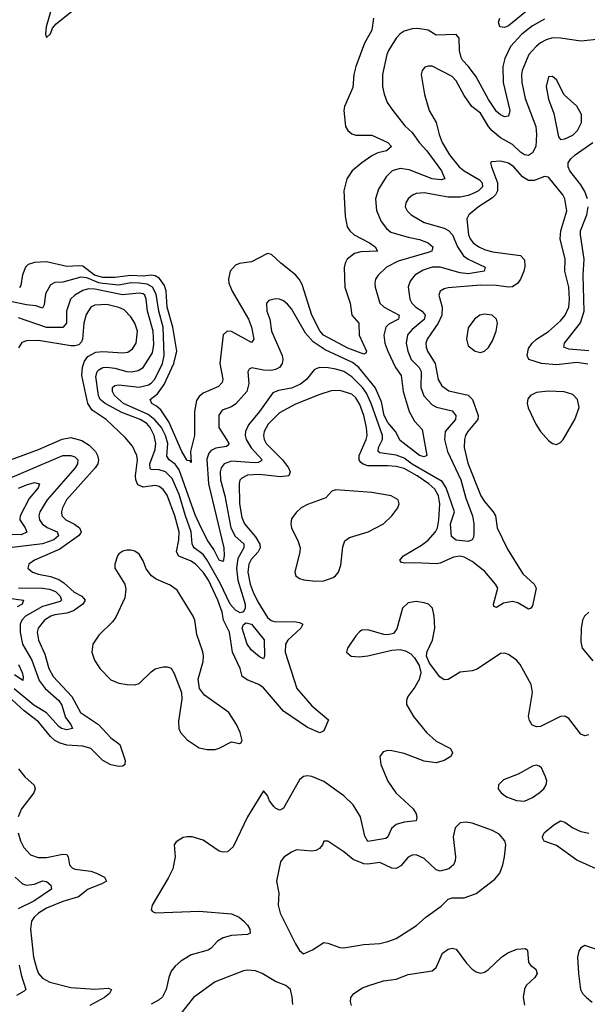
# Model space of a CAD drawing. Header units: inches. Extents: x 1843162 to 1959474, y 907081 to 1016326.
# Tile 631 of 656: x 1953176 to 1956003, y 984456 to 989363. Entities that reach past the tile are written whole.
import ezdxf

# ---------------------------------------------------------------- set-up
doc = ezdxf.new("R2010")
doc.units = ezdxf.units.IN
doc.header["$MEASUREMENT"] = 0
doc.layers.add('B9958', color=7, linetype='Continuous')

msp = doc.modelspace()

# ---------------------------------------------------------------- linework, layer by layer
at = {"layer": 'B9958', "color": 5}
for points, elevation in [([(1953336.9, 989430), (1953307.3, 989327.3), (1953304.4, 989290), (1953310, 989274), (1953330, 989293), (1953339.9, 989320.1), (1953357.8, 989342.2), (1953441.7, 989410)], 420), ([(1955710, 989414.2), (1955610, 989333), (1955590, 989323.2), (1955567.8, 989327.8), (1955560.5, 989350), (1955567, 989370)], 420), ([(1955790, 989365.1), (1955730, 989331.4), (1955676, 989290), (1955619.8, 989230), (1955591.6, 989170), (1955581.3, 989130), (1955583.1, 989050), (1955616.2, 988910), (1955610, 988881.3), (1955590, 988879.4), (1955570, 988888.1), (1955550, 988905.8), (1955510, 988964.7), (1955450, 989077.5), (1955411.5, 989130), (1955381.3, 989161.3), (1955374, 989174), (1955366.1, 989210), (1955364, 989270), (1955350, 989289.6), (1955250, 989285.1), (1955210, 989309.8), (1955158.9, 989318.9), (1955130, 989317.4), (1955090, 989305), (1955070, 989292.8), (1955050, 989270.9), (1955012, 989210), (1955004.6, 989190), (1954982.8, 989090), (1954983.5, 989030), (1954991.5, 988991.5), (1955006.7, 988950), (1955033.6, 988910), (1955094.5, 988834.5), (1955130, 988800.6), (1955164.5, 988750), (1955202.7, 988710), (1955275.8, 988610), (1955293.7, 988570), (1955274.8, 988565.2), (1955230, 988569.6), (1955115.1, 988615.1), (1955070, 988621.1), (1955031.1, 988608.9), (1955000.8, 988579.2), (1954962.4, 988517.6), (1954947.1, 988470), (1954952.1, 988412.1), (1954976.5, 988356.5), (1955002.1, 988322.1), (1955024.6, 988304.6), (1955110, 988279.1), (1955167.3, 988267.3), (1955210.3, 988250), (1955232.9, 988230), (1955227.6, 988210), (1955215.9, 988204.1), (1955061.3, 988158.7), (1955002.8, 988130), (1954961.2, 988090), (1954948.4, 988070), (1954943.8, 988050), (1954945.6, 988030), (1954969.4, 987950), (1954991.1, 987930), (1955065.4, 987890), (1955061.6, 987870), (1955014.3, 987845.6), (1954998.9, 987830), (1954989.6, 987790), (1954994.1, 987750), (1955008.6, 987710), (1955048.1, 987630), (1955076.1, 987590), (1955086.2, 987510), (1955115.5, 987410), (1955142.2, 987362.2), (1955180.8, 987320.8), (1955203.8, 987190), (1955190, 987184.1), (1955166.2, 987190), (1955070, 987266.2), (1955047.7, 987310), (1955010, 987355.2), (1954990.5, 987390), (1954977.5, 987457.5), (1954945.4, 987530), (1954865.2, 987630), (1954833.8, 987653.8), (1954697.2, 987717.2), (1954636.6, 987756.6), (1954599.9, 987799.9), (1954530, 987921), (1954510, 987945.4), (1954490, 987961.3), (1954470, 987969.7), (1954450, 987971.2), (1954416, 987964), (1954405.3, 987950), (1954407, 987910), (1954422, 987870), (1954430.1, 987810), (1954482.5, 987690), (1954486.6, 987670), (1954483, 987650), (1954469, 987630), (1954450, 987619.1), (1954430, 987614.4), (1954390, 987615.5), (1954332.7, 987627.3), (1954319.3, 987620.7), (1954312.4, 987607.6), (1954317.3, 987550), (1954307.2, 987510), (1954252.5, 987447.5), (1954230, 987432.9), (1954184, 987416), (1954167.9, 987392.1), (1954167.8, 987330), (1954205.6, 987270), (1954216.6, 987250), (1954215.4, 987244.6), (1954205.1, 987234.9), (1954152.6, 987227.4), (1954130, 987216.1), (1954117.2, 987202.8), (1954107.1, 987172.9), (1954115.6, 987050), (1954192.2, 986730), (1954194.6, 986690), (1954190, 986662.9), (1954170, 986668.9), (1954142.5, 986722.5), (1954109.9, 986770), (1954070, 986852.5), (1954050, 986895), (1953970, 987119.4), (1953950, 987148.4), (1953920.4, 987170), (1953908.1, 987188.1), (1953912.8, 987250), (1953901.6, 987290), (1953881.4, 987330), (1953848.4, 987368.4), (1953815.1, 987395.1), (1953692.5, 987450), (1953648.5, 987490), (1953637.3, 987510), (1953637.7, 987530), (1953650, 987540.4), (1953670, 987542.5), (1953770, 987531.2), (1953816.7, 987543.3), (1953830, 987551.1), (1953848.4, 987571.6), (1953887.4, 987650), (1953895.1, 987690), (1953889.7, 987830), (1953868.4, 987910), (1953855.4, 987995.4), (1953837.5, 988030), (1953810, 988044.2), (1953770.3, 988050.3), (1953730, 988050.9), (1953670, 988040.1), (1953590, 988047.4), (1953570, 988051.4), (1953510, 988076.2), (1953480.2, 988079.8), (1953390, 988055.3), (1953350, 988052.9), (1953330, 988041.1), (1953303.5, 987996.5), (1953298.2, 987941.8), (1953290, 987925.2), (1953256.9, 987936.9), (1953210, 987941.4), (1953130, 987958.1)], 440), ([(1954937.8, 989370), (1954929.3, 989310), (1954893.6, 989246.4), (1954850.1, 989130), (1954839.8, 989090), (1954834.5, 989025.5), (1954793.7, 988930), (1954789.4, 988910), (1954799.1, 988830), (1954810.1, 988810.1), (1954830, 988793.2), (1954850, 988786.6), (1954930, 988786.7), (1955010, 988751.2), (1955027, 988730), (1955003, 988710), (1954960.1, 988699.9), (1954930, 988685), (1954879.7, 988650), (1954831.2, 988608.8), (1954804.5, 988570), (1954790.2, 988510), (1954796.2, 988383.8), (1954807.2, 988330), (1954819.4, 988310), (1954841.5, 988290), (1954917.7, 988250), (1954945.7, 988230), (1954957.1, 988210), (1954874.1, 988205.9), (1954843.1, 988196.9), (1954806.3, 988170), (1954796.1, 988150), (1954792, 988128), (1954794.6, 988030), (1954822.3, 987950), (1954829.4, 987890), (1954865, 987850), (1954866.2, 987790), (1954902.2, 987710), (1954899.8, 987700.2), (1954890, 987695.6), (1954810, 987726.1), (1954688.9, 987790), (1954670, 987811.9), (1954631.2, 987890), (1954582.3, 988042.3), (1954568.3, 988070), (1954550, 988091.6), (1954475.7, 988150), (1954430, 988192.3), (1954410, 988196.8), (1954330, 988156.3), (1954270, 988147.1), (1954250, 988138.8), (1954223.8, 988110), (1954215.8, 988070), (1954217.8, 988050), (1954234, 988010), (1954315, 987870), (1954330.1, 987829.9), (1954342, 987770), (1954330, 987753.5), (1954230, 987808.6), (1954209.6, 987810.4), (1954190, 987792.4), (1954171.9, 987650), (1954188, 987572), (1954185, 987555), (1954166.1, 987533.9), (1954090, 987501.6), (1954070, 987485), (1954055.8, 987464.2), (1954045.8, 987410), (1954046.7, 987290), (1954027.3, 987210), (1954030, 987155.3), (1954024.8, 987164.8), (1954010, 987166), (1953983, 987210), (1953918.7, 987358.7), (1953877.9, 987417.9), (1953857.1, 987437.1), (1953833.8, 987450), (1953826.2, 987470), (1953862.2, 987497.8), (1953894.8, 987545.2), (1953943.5, 987650), (1953958, 987710), (1953939.3, 987830), (1953910, 987930), (1953905.8, 988010), (1953897.6, 988037.6), (1953872.9, 988072.9), (1953850, 988086.7), (1953830, 988090.2), (1953790, 988084.8), (1953730, 988087.3), (1953650, 988078.3), (1953590, 988078.2), (1953549, 988090), (1953490, 988134), (1953470, 988136.7), (1953410, 988132.2), (1953310, 988156.2), (1953250, 988152.7), (1953218, 988142), (1953204.2, 988130), (1953190, 988091.8), (1953182, 988038), (1953174.1, 988025.9)], 420), ([(1956050, 989263.5), (1955970, 989255), (1955870, 989270.9), (1955830, 989272.2), (1955797.6, 989262.4), (1955770, 989247.8), (1955747.2, 989230), (1955711.4, 989190), (1955678.9, 989110), (1955675.1, 989090), (1955676.6, 989050), (1955693.4, 988970), (1955747, 988830), (1955750.1, 988789.9), (1955745.8, 988730), (1955730, 988699.8), (1955710, 988686.3), (1955690, 988689.9), (1955670, 988701.9), (1955630, 988740.2), (1955570, 988773.3), (1955528.3, 988808.3), (1955509.9, 988829.9), (1955470, 988896.8), (1955427.3, 988930), (1955390, 988985), (1955350, 989057.7), (1955330, 989080.2), (1955230, 989130.8), (1955210, 989131.9), (1955194, 989126), (1955179.5, 989110), (1955176, 989090), (1955191.2, 988990), (1955215.9, 988910), (1955250.8, 988850), (1955264.7, 988790), (1955280.1, 988750), (1955315.6, 988690), (1955364.2, 988630), (1955389.5, 988610), (1955465.2, 988565.2), (1955479, 988550), (1955480.3, 988530), (1955461.4, 988510), (1955440.5, 988499.5), (1955410, 988486.7), (1955370, 988477.5), (1955310, 988477.7), (1955190, 988500.2), (1955150, 988496.5), (1955131.7, 988488.3), (1955110.3, 988470), (1955098.5, 988450), (1955095.3, 988430), (1955105.3, 988410), (1955126.3, 988390), (1955190, 988352), (1955290, 988323), (1955312.1, 988312.1), (1955330.7, 988290.7), (1955355.5, 988230), (1955386.4, 988186.4), (1955410, 988169.6), (1955493.4, 988130), (1955488.7, 988110), (1955410, 988096.7), (1955370, 988100.8), (1955270.2, 988130.2), (1955230.5, 988129.5), (1955185, 988115), (1955143, 988090), (1955120.1, 988059.9), (1955111, 988031), (1955119.5, 987970), (1955129.5, 987950), (1955149.5, 987930), (1955179.8, 987910), (1955194.9, 987890), (1955190, 987868.8), (1955130, 987819.6), (1955107.9, 987792.1), (1955100.9, 987750), (1955109.2, 987710), (1955125.7, 987670), (1955166, 987630), (1955175.1, 987610), (1955172.9, 987530), (1955188, 987488), (1955230, 987442.8), (1955252, 987432), (1955330, 987413.9), (1955347.4, 987390), (1955346, 987370), (1955295.3, 987310), (1955291.6, 987270), (1955307.1, 987210), (1955373.1, 987070), (1955397.4, 986977.4), (1955430.5, 986890.5), (1955437.9, 986850), (1955437.7, 986802.3), (1955435.7, 986784.3), (1955428.5, 986770), (1955410, 986762.7), (1955349.5, 986769.5), (1955327.1, 986787.2), (1955322, 986850), (1955340.9, 986910), (1955300.6, 987030), (1955280.6, 987060.6), (1955130, 987147.8), (1955090, 987176.7), (1955050, 987191.7), (1954970, 987204.1), (1954961.4, 987210), (1954963.4, 987230), (1954982.2, 987270), (1954983.4, 987290), (1954927, 987450), (1954902.3, 987502.3), (1954882.3, 987530), (1954830, 987583.7), (1954790, 987609.5), (1954750, 987621.8), (1954712.9, 987627.1), (1954671.4, 987628.6), (1954655.6, 987624.4), (1954642.7, 987617.3), (1954604.6, 987570), (1954574.1, 987545.9), (1954530, 987525.6), (1954465.1, 987514.9), (1954437, 987503), (1954370.1, 987410), (1954315.6, 987344.4), (1954300.3, 987310), (1954298.9, 987290), (1954303.8, 987270), (1954328.7, 987228.7), (1954383.2, 987170), (1954377.2, 987162.8), (1954364.1, 987155.9), (1954346, 987154), (1954230, 987163.1), (1954193.5, 987150), (1954179.4, 987130), (1954174.2, 987110), (1954176.6, 987070), (1954198, 986990), (1954226.6, 986830), (1954249.3, 986789.3), (1954292.7, 986750), (1954292.8, 986730), (1954261.8, 986678.2), (1954255.4, 986630), (1954261.6, 986570), (1954298.4, 986450), (1954298, 986430), (1954290, 986412.2), (1954273.6, 986406.4), (1954250, 986420.1), (1954224.6, 986450), (1954175, 986555), (1954110, 986669.5), (1954090, 986697.9), (1954045.3, 986730), (1954039.1, 986739.1), (1954034, 986750), (1954030.2, 986810), (1954001, 986890), (1953970, 986997), (1953935.6, 987075.6), (1953902.6, 987110), (1953870, 987119), (1953830, 987121.8), (1953826.1, 987126.1), (1953824.5, 987150), (1953850, 987221.3), (1953854.3, 987250), (1953844.9, 987290), (1953826.3, 987330), (1953808.6, 987350), (1953776.6, 987370), (1953685.3, 987405.3), (1953600.7, 987450), (1953577.3, 987470), (1953567.6, 987490), (1953555.1, 987584.9), (1953562.2, 987610), (1953570, 987618.2), (1953590, 987628.7), (1953610, 987631.4), (1953650, 987626.1), (1953710, 987610.1), (1953731.9, 987608.1), (1953766.3, 987613.7), (1953790.3, 987629.7), (1953837.9, 987702.1), (1953844.4, 987744.4), (1953840.7, 987810), (1953812.2, 987910), (1953806.5, 987970), (1953798.3, 987990), (1953790, 987997.1), (1953770, 988000.3), (1953688.5, 987991.5), (1953550, 988019.4), (1953519.2, 988020.8), (1953490, 988013.6), (1953450, 987990.5), (1953428.9, 987970), (1953409.6, 987910), (1953408.6, 987850), (1953390, 987829), (1953309.4, 987829.4), (1953170, 987877.2)], 460), ([(1956003.4, 988470), (1955990, 988506.2), (1955970, 988540.6), (1955915.3, 988610), (1955906.8, 988630), (1955907.9, 988650), (1955920.2, 988670), (1955941.6, 988690), (1956029.9, 988750)], 460), ([(1956005.3, 987645.3), (1955950, 987654.9), (1955850, 987642.7), (1955774, 987650), (1955710.9, 987670), (1955702.8, 987690), (1955710, 987724.6), (1955727.5, 987750), (1955750, 987770.1), (1955810, 987809.6), (1955870, 987862.6), (1955892.8, 987890), (1955909.9, 987930), (1955913.8, 987970), (1955910, 988029.3), (1955891.4, 988110), (1955892.6, 988170), (1955868.2, 988270), (1955871.5, 988310), (1955900.4, 988410), (1955890.8, 988470), (1955880.3, 988490), (1955810, 988577.7), (1955790, 988581.2), (1955738.1, 988561.9), (1955710, 988561.1), (1955679.2, 988579.2), (1955636.1, 988630), (1955610, 988648.3), (1955570, 988657.8), (1955524.9, 988655.1), (1955520.5, 988650), (1955525.2, 988630), (1955556.2, 988550), (1955555.7, 988510), (1955545.4, 988490), (1955530, 988475.2), (1955460.2, 988430), (1955412.9, 988390), (1955402.3, 988370), (1955411.8, 988290), (1955419.4, 988270), (1955435, 988250), (1955462.3, 988230), (1955490, 988216.9), (1955530, 988205.2), (1955670, 988188.1), (1955690, 988165.5), (1955692.3, 988132.3), (1955687.2, 988110), (1955670.5, 988070), (1955656.9, 988050), (1955630, 988032), (1955610, 988029.9), (1955550, 988038.7), (1955470, 988040.2), (1955310, 988025.9), (1955290, 988022), (1955270.2, 988010), (1955263.2, 987990), (1955279.9, 987930), (1955278.3, 987890), (1955260.3, 987850), (1955205.5, 987770), (1955199.2, 987750), (1955199.4, 987730), (1955207, 987710), (1955244.5, 987650), (1955260.1, 987570), (1955277.9, 987537.9), (1955313.5, 987513.5), (1955410, 987491.2), (1955431.3, 987470), (1955459.8, 987390), (1955457.8, 987370), (1955407.9, 987310), (1955395.8, 987290), (1955390.6, 987270), (1955388.7, 987230), (1955408, 987151.9), (1955472.3, 986990), (1955490, 986960.9), (1955534.4, 986910), (1955545.9, 986890), (1955553.7, 986830), (1955604.5, 986724.5), (1955680.8, 986600.8), (1955737.6, 986550), (1955748.5, 986530), (1955730, 986442), (1955721, 986430), (1955710, 986424.5), (1955655.9, 986455.9), (1955630, 986462.9), (1955585.9, 986454.1), (1955550, 986433.3), (1955538, 986438), (1955535.8, 986450), (1955557.6, 986530), (1955546.3, 986550), (1955492.9, 986612.9), (1955430, 986661.8), (1955390, 986683.7), (1955370, 986688.4), (1955336, 986684), (1955270, 986654.6), (1955249.6, 986650.3), (1955143.6, 986656.4), (1955093.7, 986653.7), (1955077.4, 986657.4), (1955070, 986666), (1955068.7, 986670), (1955087.9, 986690), (1955176.8, 986743.2), (1955210, 986768.6), (1955247.1, 986810), (1955256.6, 986830), (1955263.4, 986870), (1955268.7, 986950), (1955261.8, 986990), (1955242.7, 987022.7), (1955213.1, 987050), (1955155.8, 987090), (1955090, 987125.9), (1955050, 987135.6), (1955010, 987139), (1954910, 987140.1), (1954886.9, 987146.9), (1954875.6, 987155.6), (1954866.9, 987170), (1954867.2, 987190), (1954900.7, 987270), (1954905.7, 987290), (1954903.7, 987330), (1954890.2, 987390), (1954870, 987445), (1954850, 987479), (1954830, 987496.6), (1954770, 987515.2), (1954727.3, 987512.7), (1954670, 987494.9), (1954550, 987447.1), (1954470, 987403.2), (1954412.9, 987347.1), (1954393.3, 987310), (1954389.6, 987290), (1954393.4, 987270), (1954403.8, 987250), (1954484.7, 987170), (1954514.6, 987130), (1954523.6, 987110), (1954516.5, 987090), (1954475.2, 987084.8), (1954370, 987095.3), (1954310, 987092.7), (1954281.6, 987078.4), (1954272.7, 987067.3), (1954268.7, 987051.3), (1954270.1, 986950), (1954281.7, 986881.7), (1954295.7, 986850), (1954350, 986785.8), (1954371.1, 986748.9), (1954372.8, 986730), (1954364.1, 986710), (1954328.2, 986671.8), (1954317.1, 986650), (1954311.3, 986608.7), (1954323.6, 986550), (1954337.9, 986510), (1954361.4, 986461.4), (1954410, 986382.7), (1954428.1, 986368.1), (1954450, 986361.6), (1954543.8, 986363.8), (1954570, 986359), (1954586, 986350), (1954576.3, 986330), (1954510.7, 986270), (1954499.8, 986250), (1954497.7, 986210), (1954556.8, 986030), (1954630, 985943.9), (1954713.1, 985873.1), (1954690, 985818.4), (1954670, 985808.4), (1954610, 985835.1), (1954490, 985917.4), (1954390, 986032.3), (1954367.2, 986050), (1954311.6, 986071.6), (1954283.9, 986090), (1954273.7, 986130), (1954235.2, 986210), (1954221.1, 986310), (1954190.8, 986370), (1954184.2, 986410), (1954163.1, 986470), (1954116.5, 986570), (1954089.6, 986610), (1954052.2, 986650), (1954030, 986663.7), (1953968.9, 986688.9), (1953956.1, 986710), (1953968.8, 986770), (1953969.9, 986810), (1953948.2, 986890), (1953910, 986992.7), (1953890, 987021.4), (1953870, 987036.2), (1953850, 987040.8), (1953790, 987032.5), (1953764.6, 987044.6), (1953754.7, 987070), (1953753.1, 987090), (1953761.8, 987170), (1953759.1, 987190), (1953737.9, 987237.8), (1953701.3, 987281.3), (1953606.1, 987370), (1953537.2, 987417.2), (1953515.6, 987450), (1953485.3, 987590), (1953488.2, 987631.8), (1953498.4, 987661.6), (1953515.4, 987684.6), (1953554.8, 987705.2), (1953590, 987708.6), (1953690, 987701.7), (1953714, 987706), (1953738, 987722), (1953755.8, 987750), (1953761.7, 987810), (1953749.2, 987850), (1953730, 987882.1), (1953696.4, 987916.4), (1953670, 987928.2), (1953610, 987943.1), (1953550, 987939.6), (1953530, 987929.8), (1953506.2, 987893.8), (1953494.5, 987850), (1953488.6, 987771.4), (1953482.9, 987757.1), (1953470, 987742.7), (1953450, 987736.8), (1953430, 987738), (1953270, 987764.7), (1953210, 987762.2), (1953186.4, 987753.6), (1953170, 987726.6)], 480), ([(1956010, 987711.7), (1955910, 987720.7), (1955886.2, 987730), (1955889, 987750), (1955968.6, 987851.4), (1955987.2, 987910), (1955982.5, 988090), (1955987, 988170), (1955968, 988290), (1955969.2, 988310.8), (1956000.5, 988390), (1956007.1, 988430)], 460), ([(1953130, 987169.6), (1953270, 987220.1), (1953387.7, 987272.3), (1953430, 987279.9), (1953484.9, 987264.9), (1953522.5, 987242.5), (1953553.3, 987210), (1953564, 987190), (1953568.3, 987170), (1953564.9, 987150), (1953552.3, 987130), (1953409.6, 986970), (1953388.5, 986930), (1953383.5, 986910), (1953386.1, 986890), (1953405.8, 986870), (1953448.8, 986848.8), (1953474.2, 986830), (1953482.5, 986810), (1953477.9, 986802.1), (1953469.5, 986790), (1953375.4, 986724.6), (1953250.3, 986670), (1953221.7, 986650), (1953217, 986630), (1953239.5, 986610), (1953270, 986599.2), (1953330, 986588.1), (1953370, 986572.6), (1953395.7, 986555.7), (1953446.6, 986510), (1953485.9, 986490), (1953501.7, 986470), (1953490.1, 986450), (1953443.8, 986416.2), (1953410, 986405.6), (1953350, 986397.1), (1953330.1, 986389.9), (1953299.1, 986370), (1953268.4, 986330), (1953263.6, 986310), (1953268.8, 986271.2), (1953300.6, 986200.6), (1953321.5, 986130), (1953342.5, 986090), (1953435.6, 985990), (1953479, 985910), (1953567.5, 985850), (1953630, 985784.4), (1953674.3, 985750), (1953701.1, 985670), (1953699.3, 985650), (1953690, 985642.4), (1953670, 985640.7), (1953630, 985648.4), (1953589.1, 985670), (1953530, 985731), (1953490, 985741.9), (1953410, 985747.5), (1953377.1, 985757.1), (1953351, 985771), (1953329.6, 985789.6), (1953270, 985863.7), (1953198.5, 985918.5), (1953061.5, 986041.5)], 480), ([(1953070, 987053.8), (1953390, 987190.9), (1953431.3, 987191.3), (1953450, 987184), (1953465.2, 987170), (1953464.1, 987150), (1953451.6, 987130), (1953312.1, 986970), (1953275.4, 986910), (1953271.2, 986890), (1953273.8, 986870), (1953286.9, 986850), (1953312.4, 986832.4), (1953362.7, 986810), (1953368.3, 986790), (1953345, 986770), (1953290, 986750.2), (1953111.3, 986728.7)], 460), ([(1953170, 987028.4), (1953210, 987045.1), (1953250, 987055.5), (1953274.7, 987050), (1953267, 987030), (1953223.1, 986976.9), (1953177.7, 986890), (1953176.1, 986870), (1953202.7, 986830), (1953211.5, 986808.5), (1953183.9, 986796.1), (1953090, 986798.7)], 440), ([(1953170, 986531.9), (1953290, 986529.8), (1953325, 986525), (1953353.4, 986513.4), (1953376.7, 986490), (1953384.1, 986470), (1953376.6, 986463.4), (1953290, 986437.8), (1953204.8, 986390), (1953186.5, 986370), (1953178.5, 986350), (1953178, 986310), (1953190.4, 986250), (1953236.7, 986170), (1953272.6, 986070), (1953302.4, 986030), (1953370.9, 985970), (1953386, 985946), (1953404.6, 985884.6), (1953430.1, 985850), (1953438.9, 985830), (1953410, 985822.9), (1953384.1, 985830), (1953370, 985839.9), (1953310, 985908.5), (1953245.9, 985945.9), (1953147.7, 986027.7)], 460), ([(1953110, 986481), (1953194.4, 986470), (1953187.3, 986450), (1953163.1, 986436.9)], 440), ([(1956010, 985798.5), (1955990, 985792.9), (1955970, 985801.8), (1955910, 985880.3), (1955890, 985891.2), (1955870, 985889.8), (1955770, 985840.2), (1955750, 985838.2), (1955727.6, 985847.6), (1955714.4, 985870), (1955710.6, 985890), (1955729.4, 986010), (1955723.9, 986050), (1955667.7, 986150), (1955650, 986171.4), (1955610, 986199.1), (1955590, 986204.9), (1955570, 986204.3), (1955453.6, 986126.4), (1955430, 986117.4), (1955370, 986110.4), (1955310, 986074.3), (1955290, 986073.4), (1955267.9, 986087.9), (1955216, 986156), (1955202.2, 986190), (1955205.9, 986214.1), (1955231.7, 986270), (1955243.1, 986330), (1955240.5, 986390), (1955231.3, 986430), (1955212.3, 986450), (1955190, 986456.8), (1955150, 986462.4), (1955110, 986455.8), (1955082, 986430), (1955053.6, 986326.4), (1955036.9, 986303.1), (1955010, 986296.4), (1954990, 986298.4), (1954910, 986322), (1954880.4, 986319.6), (1954867.5, 986312.5), (1954850, 986291.8), (1954808.4, 986230), (1954803.8, 986210), (1954826, 986190), (1954866.7, 986186.7), (1954910, 986192.4), (1955030, 986221.1), (1955070, 986223.6), (1955096.9, 986216.9), (1955123, 986203), (1955142.9, 986182.9), (1955164.7, 986144.7), (1955173.4, 986110), (1955164.9, 986075.1), (1955144.5, 986035.5), (1955109.2, 985990), (1955102, 985970), (1955102, 985950), (1955137.6, 985890), (1955202.1, 985810), (1955250, 985767.5), (1955322, 985730), (1955331.6, 985708.5), (1955323.1, 985690), (1955290.3, 985670), (1955250, 985659.6), (1955190, 985666.8), (1955090, 985706.1), (1955030, 985719), (1955010, 985719.9), (1954986, 985714), (1954969.3, 985690), (1954974.6, 985650), (1955010, 985568), (1955049.2, 985509.2), (1955136, 985430), (1955150, 985404.7), (1955153.3, 985386.7), (1955150.3, 985369.7), (1955090, 985362.9), (1955050, 985351.2), (1955027.8, 985332.2), (1955009.5, 985290.5), (1954998.7, 985281.3), (1954910, 985266.9), (1954894.4, 985294.4), (1954872.4, 985390), (1954837.3, 985450), (1954790, 985495.2), (1954690, 985565.9), (1954630, 985591.2), (1954610, 985594.7), (1954590, 985591.3), (1954570, 985575.1), (1954490, 985433), (1954475.2, 985424.8), (1954470, 985423.1), (1954450, 985432.4), (1954441.1, 985441), (1954419.7, 985470), (1954410, 985496), (1954390, 985519), (1954310, 985389.6), (1954239, 985241), (1954210, 985215.1), (1954190, 985213.1), (1954170, 985219.2), (1954090, 985273.7), (1954035.3, 985290), (1954010, 985291), (1953990, 985286.3), (1953954.7, 985265.3), (1953944.9, 985250), (1953950.3, 985190), (1953937.7, 985130), (1953915.8, 985084.2), (1953835.3, 984950), (1953830, 984926), (1953837.5, 984917.5), (1953852.1, 984912.1), (1954070, 984920.1), (1954230, 984906.8), (1954269.1, 984890), (1954292.2, 984870), (1954311, 984850), (1954322.2, 984830), (1954323.1, 984810), (1954310, 984802.8), (1954230, 984798.1), (1954190, 984787.5), (1954160.6, 984770), (1954130, 984734.8), (1954115, 984725), (1954030, 984701.4), (1953978.8, 984670), (1953950, 984646.3), (1953930, 984621), (1953918.6, 984590), (1953905.8, 984530), (1953886.9, 984493.1), (1953870, 984477.4), (1953830, 984455.6)], 520), ([(1956010.3, 986410), (1955988.3, 986390), (1955978.8, 986370), (1955971.7, 986328.3), (1955970, 986262), (1955977.6, 986230), (1956030, 986167.5)], 520), ([(1953170, 986149.3), (1953188.1, 986110), (1953192.9, 986087.1), (1953190.8, 986069.2), (1953150, 986097.1)], 440), ([(1953169.6, 985629.7), (1953201.5, 985590), (1953248.2, 985548.2), (1953252.5, 985530), (1953246, 985510), (1953185, 985430), (1953168.7, 985390)], 480), ([(1956046.6, 985130), (1955950, 985173.6), (1955850, 985247.7), (1955788.1, 985268.1), (1955781.8, 985281.8), (1955780.4, 985290), (1955788.3, 985310), (1955836.1, 985350), (1955870, 985369.3), (1955890, 985364.1), (1955930, 985335.1), (1955970, 985317), (1956010, 985307.9)], 520), ([(1953168.4, 985310), (1953179.5, 985270), (1953197, 985237), (1953230, 985200.6), (1953267.8, 985187.8), (1953310, 985187.5), (1953390, 985203.2), (1953410, 985201.5), (1953417.4, 985190), (1953424.4, 985150), (1953436.5, 985136.5), (1953449.7, 985129.7), (1953530, 985118.5), (1953559.1, 985110), (1953598.2, 985090), (1953608.1, 985070), (1953584.4, 985055.6), (1953516.6, 985030), (1953468.3, 984991.7), (1953390, 984968.7), (1953310, 984934.5), (1953268.8, 984910), (1953247.5, 984890), (1953234.6, 984870), (1953229.6, 984830), (1953244.9, 984690), (1953260.9, 984630), (1953270.1, 984610), (1953290, 984586), (1953325.3, 984565.3), (1953430, 984539.1), (1953550, 984530.7), (1953616.3, 984536.3), (1953633.7, 984530), (1953622.8, 984510), (1953598.6, 984490), (1953525.8, 984450)], 480), ([(1953153.5, 985090), (1953190, 985056.8), (1953210, 985049), (1953250, 985054.1), (1953290, 985070.9), (1953310, 985068), (1953331.6, 985050), (1953334, 985030), (1953247, 984970), (1953168.8, 984931.2)], 460), ([(1954827.9, 984450), (1954823.1, 984470), (1954825.8, 984490), (1954840.4, 984510), (1954882.8, 984537.2), (1954914.7, 984550), (1954987.1, 984572.9), (1955050, 984580.2), (1955110, 984604.4), (1955230, 984622.3), (1955250, 984638.9), (1955282.3, 984710), (1955310, 984731), (1955330, 984735.6), (1955350, 984730.3), (1955401.2, 984661.2), (1955430, 984631.3), (1955450, 984617.6), (1955470, 984611.2), (1955490, 984615.9), (1955510, 984628.4), (1955575.3, 984690), (1955607.7, 984712.3), (1955652, 984730), (1955694.5, 984734.5), (1955705.4, 984725.4), (1955710, 984663.7), (1955719.1, 984650), (1955746.9, 984630), (1955753.4, 984610), (1955741.6, 984590), (1955697.5, 984550), (1955689.2, 984530.8), (1955684, 984490), (1955690.6, 984450.6)], 520), ([(1956070, 984721.4), (1955990.6, 984749.4), (1955970, 984737.2), (1955959.9, 984720.1), (1955954.4, 984690), (1955958.5, 984610), (1955968.2, 984530), (1955979.3, 984510), (1955998.4, 984490), (1956026.6, 984466.6)], 540), ([(1953173, 984650), (1953183.1, 984603.1), (1953207, 984530), (1953198.9, 984521.1), (1953160.2, 984499.8)], 460), ([(1954535.5, 984455.5), (1954533.6, 984493.6), (1954524, 984530), (1954502, 984550), (1954450, 984569.6), (1954383.7, 984610), (1954350, 984622.6), (1954310, 984626.6), (1954290, 984623), (1954150, 984566.9), (1954041.7, 984490), (1953946.3, 984370)], 540)]:
    msp.add_lwpolyline(points, dxfattribs=dict(at, elevation=elevation))
for points, elevation in [([(1955830, 989079.5), (1955810, 989078), (1955797.4, 989030), (1955810, 988967.3), (1955835.8, 988895.8), (1955859.5, 988779.5), (1955870, 988764.9), (1955890, 988769.2), (1955930, 988788.1), (1955953.3, 988810), (1955973.5, 988850), (1955973.2, 988890), (1955950, 988931.1), (1955888, 988988), (1955850, 989063.7)], 480), ([(1955490, 987895.4), (1955466.7, 987890), (1955440.2, 987870), (1955410, 987827.3), (1955401, 987770), (1955410, 987737.1), (1955443.8, 987710), (1955470, 987704.9), (1955490, 987711.3), (1955510, 987729), (1955530, 987762.6), (1955548.1, 987810), (1955555, 987850), (1955550.8, 987870), (1955529.5, 987890)], 520), ([(1955807.8, 987512.2), (1955750, 987505), (1955719.6, 987490), (1955706.2, 987473.9), (1955702.8, 987450), (1955707.6, 987427.6), (1955746.5, 987346.5), (1955770, 987310.3), (1955810, 987265.5), (1955830, 987250.3), (1955850, 987245.2), (1955870, 987254.9), (1955882.2, 987270), (1955940.8, 987370), (1955962.2, 987430), (1955953.8, 987470), (1955930, 987495), (1955887.5, 987507.5)], 520), ([(1954750, 987019.8), (1954730, 987013.3), (1954700.3, 986979.7), (1954610, 986947.2), (1954578, 986930), (1954553, 986907), (1954530, 986875.1), (1954526, 986850), (1954529.4, 986830), (1954563, 986763), (1954573, 986730), (1954571.6, 986710), (1954545.8, 986610), (1954551.3, 986591.3), (1954570, 986578), (1954591.6, 986571.6), (1954650, 986564.7), (1954690, 986566), (1954737.3, 986582.7), (1954749.2, 986590.8), (1954763.1, 986610), (1954775.8, 986644.2), (1954784.8, 986735.2), (1954795, 986765), (1954818.6, 986781.4), (1954911.2, 986810), (1954987.1, 986850), (1955029.7, 986890), (1955059.1, 986930), (1955065.4, 986950), (1955061.1, 986970), (1955026, 986990), (1954930, 987006.1)], 520), ([(1953710, 986719.7), (1953690, 986714.3), (1953670, 986700.5), (1953662.8, 986690), (1953649, 986650), (1953650.3, 986630), (1953699.1, 986550), (1953704.2, 986524.2), (1953698.7, 986481.3), (1953655.1, 986384.9), (1953637.9, 986362.1), (1953570, 986295.6), (1953539.7, 986250), (1953534.4, 986210), (1953548.4, 986170), (1953574.2, 986130), (1953630, 986073.2), (1953670, 986055.4), (1953710.8, 986049.2), (1953750, 986047.6), (1953770, 986053.7), (1953830, 986113.2), (1953850, 986127.3), (1953890, 986137.3), (1953910, 986137.1), (1953930.2, 986130.2), (1953944.9, 986104.9), (1953981.8, 986010), (1953982.8, 985977.2), (1953966.7, 985866.7), (1953969.2, 985830), (1953977.3, 985810), (1954010, 985774.3), (1954070, 985734.6), (1954110, 985725.8), (1954150, 985726.3), (1954170, 985731.8), (1954230, 985763), (1954270, 985756), (1954279.3, 985760.7), (1954284, 985770), (1954273.6, 985810), (1954256.3, 985850), (1954217.7, 985910), (1954096.1, 985996.1), (1954070.6, 986030), (1954064.7, 986075.3), (1954090, 986164), (1954091.2, 986190), (1954088.3, 986211.7), (1954058.4, 986298.4), (1954047.5, 986370), (1954039.6, 986390), (1953959.8, 986519.8), (1953924.9, 986544.9), (1953855, 986575), (1953831.6, 986591.6), (1953805.6, 986625.6), (1953790, 986666), (1953770, 986698.7), (1953750, 986713.3), (1953730, 986718.9)], 520), ([(1954390, 986178), (1954370, 986187.4), (1954330, 986219.8), (1954308.7, 986250), (1954284.3, 986330), (1954290, 986348.9), (1954303.2, 986356.8), (1954330.7, 986350), (1954392.6, 986272.6), (1954395.3, 986190)], 460), ([(1955750, 985647.3), (1955730, 985643), (1955657.6, 985602.4), (1955584.8, 985575.2), (1955560.7, 985550), (1955559.1, 985530), (1955563.4, 985523.4), (1955573, 985510), (1955600.5, 985490), (1955650, 985472.2), (1955690, 985468.6), (1955730, 985486.2), (1955763, 985510), (1955786, 985530), (1955798.3, 985550), (1955801.3, 985570), (1955794.7, 985590), (1955774, 985634), (1955763.3, 985643.3)], 540), ([(1955397.1, 985362.9), (1955370, 985359.5), (1955344.8, 985335.2), (1955334.2, 985290), (1955346.2, 985190), (1955345, 985170), (1955335.8, 985150), (1955313.1, 985130), (1955270, 985118.5), (1955250, 985125.1), (1955190, 985181.6), (1955150, 985199.8), (1955130, 985199.7), (1955110, 985188.4), (1955074.6, 985145.4), (1955050, 985131.7), (1955030, 985134.6), (1954970, 985161.6), (1954910, 985153.6), (1954890, 985155), (1954837.1, 985177), (1954790, 985215.1), (1954710, 985269), (1954690, 985268), (1954684, 985250), (1954668.5, 985231.5), (1954650, 985222.4), (1954630, 985218.7), (1954554.9, 985225.1), (1954530, 985214.5), (1954491.8, 985188.2), (1954474, 985166), (1954454, 985070), (1954466.7, 985010), (1954462.3, 984950), (1954473.1, 984910), (1954550, 984757.3), (1954570, 984724), (1954590, 984707.3), (1954633.4, 984726.6), (1954690, 984764), (1954710, 984760.7), (1954770, 984738), (1954790, 984736.4), (1954890, 984753.1), (1954970, 984759.5), (1955010, 984768.8), (1955050, 984784.2), (1955151.6, 984848.4), (1955198.4, 984890), (1955275.2, 984944.8), (1955310, 984979.1), (1955330, 984985.5), (1955390, 984986.4), (1955450, 985008.4), (1955541.4, 985078.6), (1955566.4, 985110), (1955582, 985150), (1955590.9, 985190), (1955597.6, 985250), (1955591.8, 985270), (1955563.8, 985303.8), (1955530, 985321.6), (1955430, 985358.3)], 540)]:
    msp.add_lwpolyline(points, close=True, dxfattribs=dict(at, elevation=elevation))

doc.saveas('drawing.dxf')
